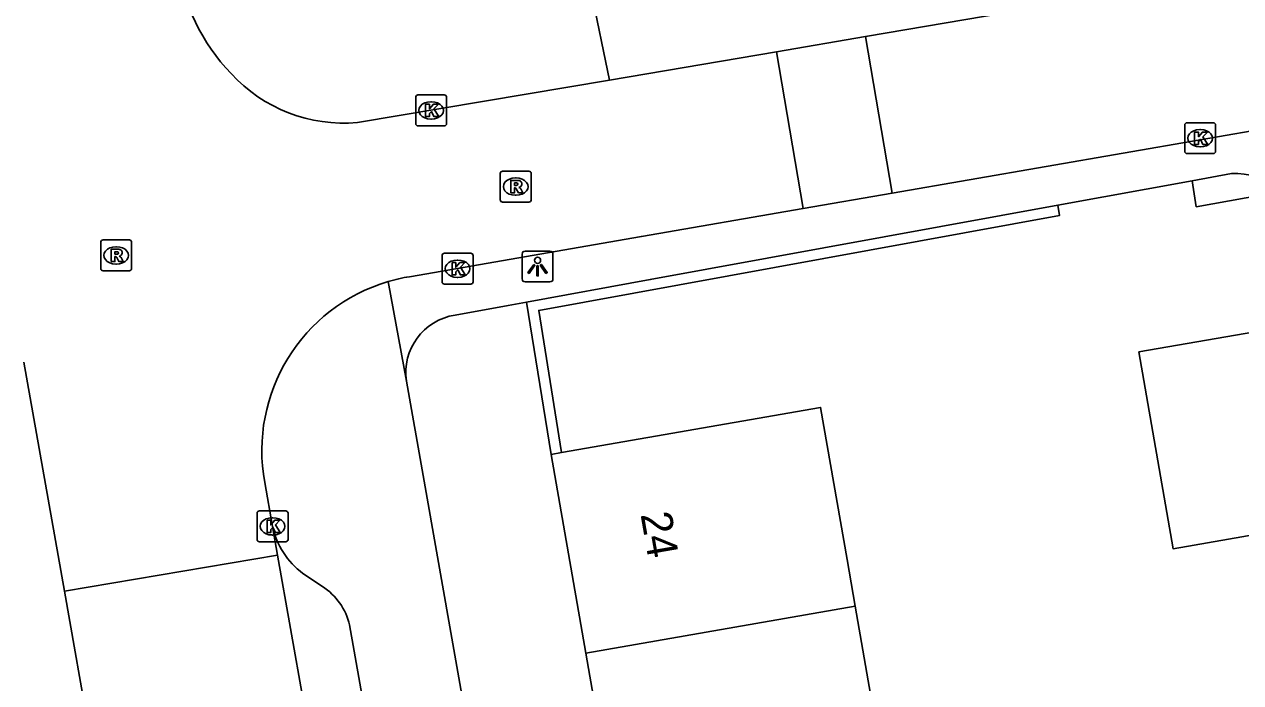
# Model space of a CAD drawing. Extents: x 162880 to 165536, y 384011 to 385179.
# Drawn here: x 164239.51 to 164278.9, y 384658.36 to 384679.68 of the extents above; entities that cross this region are included whole.
import ezdxf

# ---------------------------------------------------------------- set-up
doc = ezdxf.new("R2010")
doc.units = 0
for name, color, linetype in [('IMGEO_Haag', 7, 'Continuous'), ('IMGEO_Kolk', 7, 'Continuous'), ('IMGEO_Lichtpunt', 7, 'Continuous'), ('IMGEO_Pand', 7, 'Continuous'), ('IMGEO_Pand_nummerreeks', 7, 'Continuous'), ('IMGEO_Rijbaan_lokaal_open', 7, 'Continuous'), ('IMGEO_Rioolput', 7, 'Continuous'), ('IMGEO_Voetpad_open', 7, 'Continuous')]:
    doc.layers.add(name, color=color, linetype=linetype)

msp = doc.modelspace()

# ---------------------------------------------------------------- linework, layer by layer
at = {"layer": 'IMGEO_Haag'}
for points in [[(164280.301, 384669.887), (164279.614, 384674.162), (164277.46, 384673.77), (164277.325, 384674.612)], [(164256.907, 384665.812), (164256.167, 384670.414), (164273.026, 384673.486), (164272.972, 384673.819)], [(164255.77, 384670.685), (164256.564, 384665.752)]]:
    msp.add_lwpolyline(points, dxfattribs=at)
at = {"layer": 'IMGEO_Kolk'}
for p, q in [((164252.18, 384676.466), (164252.18, 384677.318)), ((164252.255, 384677.392), (164253.107, 384677.392)), ((164252.668, 384677.172), (164252.693, 384677.172)), ((164253.181, 384677.318), (164253.181, 384676.466)), ((164253.107, 384676.392), (164252.255, 384676.392)), ((164252.691, 384676.612), (164252.666, 384676.612)), ((164277.085, 384675.567), (164277.085, 384676.419)), ((164277.16, 384676.493), (164278.012, 384676.493)), ((164278.086, 384676.419), (164278.086, 384675.567)), ((164277.573, 384676.273), (164277.598, 384676.273)), ((164277.596, 384675.713), (164277.571, 384675.713)), ((164278.012, 384675.493), (164277.16, 384675.493)), ((164253.036, 384671.339), (164253.036, 384672.191)), ((164253.111, 384672.265), (164253.963, 384672.265)), ((164254.037, 384672.191), (164254.037, 384671.339)), ((164253.524, 384672.045), (164253.549, 384672.045)), ((164253.963, 384671.265), (164253.111, 384671.265)), ((164253.547, 384671.485), (164253.522, 384671.485)), ((164247.044, 384662.993), (164247.044, 384663.845)), ((164247.119, 384663.919), (164247.971, 384663.919)), ((164248.045, 384663.845), (164248.045, 384662.993)), ((164247.532, 384663.699), (164247.557, 384663.699)), ((164247.555, 384663.139), (164247.53, 384663.139)), ((164247.971, 384662.919), (164247.119, 384662.919))]:
    msp.add_line(p, q, dxfattribs=at)
for points in [[(164252.18, 384676.466), (164252.18, 384677.318)], [(164252.255, 384677.392), (164253.107, 384677.392)], [(164253.181, 384677.318), (164253.181, 384676.466)], [(164252.501, 384677.092), (164252.624, 384677.092), (164252.624, 384676.941), (164252.754, 384677.092), (164252.918, 384677.092), (164252.772, 384676.941), (164252.925, 384676.692), (164252.773, 384676.692), (164252.688, 384676.856), (164252.624, 384676.789), (164252.624, 384676.692), (164252.501, 384676.692), (164252.501, 384677.092)], [(164253.107, 384676.392), (164252.255, 384676.392)], [(164277.085, 384675.567), (164277.085, 384676.419)], [(164277.16, 384676.493), (164278.012, 384676.493)], [(164278.086, 384676.419), (164278.086, 384675.567)], [(164277.406, 384676.193), (164277.529, 384676.193), (164277.529, 384676.042), (164277.659, 384676.193), (164277.823, 384676.193), (164277.677, 384676.042), (164277.83, 384675.793), (164277.678, 384675.793), (164277.593, 384675.957), (164277.529, 384675.89), (164277.529, 384675.793), (164277.406, 384675.793), (164277.406, 384676.193)], [(164278.012, 384675.493), (164277.16, 384675.493)], [(164253.036, 384671.339), (164253.036, 384672.191)], [(164253.111, 384672.265), (164253.963, 384672.265)], [(164254.037, 384672.191), (164254.037, 384671.339)], [(164253.357, 384671.965), (164253.48, 384671.965), (164253.48, 384671.814), (164253.61, 384671.965), (164253.774, 384671.965), (164253.628, 384671.814), (164253.781, 384671.565), (164253.629, 384671.565), (164253.544, 384671.729), (164253.48, 384671.662), (164253.48, 384671.565), (164253.357, 384671.565), (164253.357, 384671.965)], [(164253.963, 384671.265), (164253.111, 384671.265)], [(164247.044, 384662.993), (164247.044, 384663.845)], [(164247.119, 384663.919), (164247.971, 384663.919)], [(164248.045, 384663.845), (164248.045, 384662.993)], [(164247.365, 384663.619), (164247.488, 384663.619), (164247.488, 384663.468), (164247.618, 384663.619), (164247.782, 384663.619), (164247.636, 384663.468), (164247.789, 384663.219), (164247.637, 384663.219), (164247.552, 384663.383), (164247.488, 384663.316), (164247.488, 384663.219), (164247.365, 384663.219), (164247.365, 384663.619)], [(164247.971, 384662.919), (164247.119, 384662.919)]]:
    msp.add_lwpolyline(points, dxfattribs=at)
for centre, start, end in [((164252.257, 384677.316), 91.552, 178.448), ((164252.257, 384677.316), 91.552, 178.448), ((164253.105, 384677.316), 1.552, 88.448), ((164253.105, 384677.316), 1.552, 88.448), ((164252.257, 384676.468), 181.552, 268.448), ((164252.257, 384676.468), 181.552, 268.448), ((164253.105, 384676.468), 271.552, 358.448), ((164253.105, 384676.468), 271.552, 358.448), ((164277.162, 384676.417), 91.552, 178.448), ((164277.162, 384676.417), 91.552, 178.448), ((164278.01, 384676.417), 1.552, 88.448), ((164278.01, 384676.417), 1.552, 88.448), ((164277.162, 384675.569), 181.552, 268.448), ((164277.162, 384675.569), 181.552, 268.448), ((164278.01, 384675.569), 271.552, 358.448), ((164278.01, 384675.569), 271.552, 358.448), ((164253.113, 384672.189), 91.552, 178.448), ((164253.113, 384672.189), 91.552, 178.448), ((164253.961, 384672.189), 1.552, 88.448), ((164253.961, 384672.189), 1.552, 88.448), ((164253.113, 384671.341), 181.552, 268.448), ((164253.113, 384671.341), 181.552, 268.448), ((164253.961, 384671.341), 271.552, 358.448), ((164253.961, 384671.341), 271.552, 358.448), ((164247.121, 384663.843), 91.552, 178.448), ((164247.121, 384663.843), 91.552, 178.448), ((164247.969, 384663.843), 1.552, 88.448), ((164247.969, 384663.843), 1.552, 88.448), ((164247.121, 384662.995), 181.552, 268.448), ((164247.121, 384662.995), 181.552, 268.448), ((164247.969, 384662.995), 271.552, 358.448), ((164247.969, 384662.995), 271.552, 358.448)]:
    msp.add_arc(centre, 0.0765, start, end, dxfattribs=at)
for centre, major_axis, ratio, start_param, end_param in [((164252.667, 384676.892), (-0.387, 0.002), 0.722429, 4.712389, 7.853982), ((164252.692, 384676.892), (-0.39, 0.002), 0.717154, 1.570796, 4.712389), ((164277.572, 384675.993), (-0.387, 0.002), 0.722429, 4.712389, 7.853982), ((164277.597, 384675.993), (-0.39, 0.002), 0.717154, 1.570796, 4.712389), ((164253.523, 384671.765), (-0.387, 0.002), 0.722429, 4.712389, 7.853982), ((164253.548, 384671.765), (-0.39, 0.002), 0.717154, 1.570796, 4.712389), ((164247.531, 384663.419), (-0.387, 0.002), 0.722429, 4.712389, 7.853982), ((164247.556, 384663.419), (-0.39, 0.002), 0.717154, 1.570796, 4.712389)]:
    msp.add_ellipse(centre, major_axis=major_axis, ratio=ratio, start_param=start_param, end_param=end_param, dxfattribs=at)
at = {"layer": 'IMGEO_Lichtpunt'}
for p, q in [((164255.628, 384672.24), (164255.628, 384671.433)), ((164255.628, 384672.24), (164255.628, 384671.433)), ((164256.53, 384672.335), (164255.722, 384672.335)), ((164256.53, 384672.335), (164255.722, 384672.335)), ((164256.624, 384671.433), (164256.624, 384672.24)), ((164256.624, 384671.433), (164256.624, 384672.24)), ((164255.722, 384671.339), (164256.53, 384671.339)), ((164255.722, 384671.339), (164256.53, 384671.339))]:
    msp.add_line(p, q, dxfattribs=at)
for points in [[(164256.002, 384671.904), (164256.041, 384671.876), (164255.853, 384671.614), (164255.815, 384671.641), (164256.002, 384671.904)], [(164256.104, 384671.856), (164256.151, 384671.856), (164256.151, 384671.534), (164256.104, 384671.534), (164256.104, 384671.856)], [(164256.214, 384671.876), (164256.252, 384671.903), (164256.439, 384671.641), (164256.4, 384671.613), (164256.214, 384671.876)]]:
    msp.add_lwpolyline(points, dxfattribs=at)
msp.add_circle((164256.127, 384672.038), 0.0994, dxfattribs=at)
for centre, start, end in [((164255.722, 384672.24), 90, 180), ((164255.722, 384672.24), 90, 180), ((164256.53, 384672.24), 0, 90), ((164256.53, 384672.24), 0, 90), ((164255.722, 384671.433), 180, 270), ((164255.722, 384671.433), 180, 270), ((164256.53, 384671.433), 270, 0), ((164256.53, 384671.433), 270, 360)]:
    msp.add_arc(centre, 0.0946, start, end, dxfattribs=at)
at = {"layer": 'IMGEO_Pand'}
for points in [[(164281.835, 384663.587), (164276.712, 384662.694), (164275.601, 384669.068), (164280.301, 384669.887)], [(164266.418, 384660.83), (164266.154, 384662.348), (164265.296, 384667.273), (164256.907, 384665.812)], [(164256.564, 384665.752), (164256.907, 384665.812)], [(164256.564, 384665.752), (164257.686, 384659.309)], [(164266.418, 384660.83), (164257.686, 384659.309)], [(164267.541, 384654.386), (164266.418, 384660.83)], [(164257.686, 384659.309), (164258.809, 384652.865)]]:
    msp.add_lwpolyline(points, dxfattribs=at)
at = {"layer": 'IMGEO_Rijbaan_lokaal_open'}
for points in [[(164266.752, 384679.285), (164286.12, 384682.575), (164305.664, 384686.007)], [(164263.863, 384678.794), (164266.752, 384679.285)], [(164266.752, 384679.285), (164267.614, 384674.216)], [(164258.453, 384677.875), (164263.863, 384678.794)], [(164264.727, 384673.716), (164263.863, 384678.794)], [(164250.293, 384676.5), (164258.453, 384677.875)], [(164280.08, 384676.376), (164267.614, 384674.216)], [(164267.614, 384674.216), (164264.727, 384673.716)], [(164251.976, 384671.507), (164259.491, 384672.809), (164264.727, 384673.716)], [(164239.487, 384668.74), (164240.803, 384661.321)], [(164247.544, 384663.418), (164247.292, 384664.839)], [(164247.709, 384662.489), (164247.544, 384663.418)], [(164240.803, 384661.321), (164247.709, 384662.489)], [(164247.709, 384662.489), (164248.552, 384657.738)], [(164241.641, 384656.594), (164240.803, 384661.321)]]:
    msp.add_lwpolyline(points, dxfattribs=at)
for centre, radius, start, end in [((164250.819, 384682.528), 6.407, 187.4365, 223.9177), ((164249.846, 384681.415), 4.935, 222.4474, 275.2018), ((164252.91, 384665.871), 5.712, 106.4461, 190.4126), ((164252.908, 384665.89), 5.693, 99.4171, 106.4741)]:
    msp.add_arc(centre, radius, start, end, dxfattribs=at)
at = {"layer": 'IMGEO_Rioolput'}
for p, q in [((164254.92, 384673.998), (164254.92, 384674.85)), ((164254.995, 384674.924), (164255.847, 384674.924)), ((164255.921, 384674.85), (164255.921, 384673.998)), ((164255.408, 384674.704), (164255.433, 384674.704)), ((164255.431, 384674.144), (164255.406, 384674.144)), ((164255.847, 384673.924), (164254.995, 384673.924)), ((164241.98, 384671.771), (164241.98, 384672.623)), ((164242.055, 384672.697), (164242.907, 384672.697)), ((164242.468, 384672.477), (164242.493, 384672.477)), ((164242.981, 384672.623), (164242.981, 384671.771)), ((164242.907, 384671.697), (164242.055, 384671.697)), ((164242.491, 384671.917), (164242.466, 384671.917))]:
    msp.add_line(p, q, dxfattribs=at)
for points in [[(164254.92, 384673.998), (164254.92, 384674.85)], [(164254.995, 384674.924), (164255.847, 384674.924)], [(164255.921, 384674.85), (164255.921, 384673.998)], [(164255.509, 384674.622), (164255.257, 384674.624), (164255.257, 384674.224)], [(164255.435, 384674.543), (164255.381, 384674.543), (164255.381, 384674.462)], [(164255.381, 384674.462), (164255.433, 384674.462)], [(164255.257, 384674.224), (164255.381, 384674.224), (164255.381, 384674.386), (164255.392, 384674.386)], [(164255.439, 384674.357), (164255.51, 384674.224), (164255.65, 384674.224), (164255.585, 384674.35)], [(164255.847, 384673.924), (164254.995, 384673.924)], [(164241.98, 384671.771), (164241.98, 384672.623)], [(164242.055, 384672.697), (164242.907, 384672.697)], [(164242.981, 384672.623), (164242.981, 384671.771)], [(164242.569, 384672.395), (164242.317, 384672.397), (164242.317, 384671.997)], [(164242.317, 384671.997), (164242.441, 384671.997), (164242.441, 384672.159), (164242.452, 384672.159)], [(164242.495, 384672.316), (164242.441, 384672.316), (164242.441, 384672.235)], [(164242.441, 384672.235), (164242.493, 384672.235)], [(164242.499, 384672.13), (164242.57, 384671.997), (164242.71, 384671.997), (164242.645, 384672.123)], [(164242.907, 384671.697), (164242.055, 384671.697)]]:
    msp.add_lwpolyline(points, dxfattribs=at)
for centre, radius, start, end in [((164254.997, 384674.848), 0.0765, 91.552, 178.448), ((164254.997, 384674.848), 0.0765, 91.552, 178.448), ((164255.845, 384674.848), 0.0765, 1.552, 88.448), ((164255.845, 384674.848), 0.0765, 1.552, 88.448), ((164255.417, 384674.651), 0.19, 274.7715, 282.9687), ((164255.441, 384674.447), 0.0964, 77.0061, 93.1865), ((164255.455, 384674.504), 0.0378, 276.6634, 79.6772), ((164255.508, 384674.512), 0.109, 350.3612, 89.416), ((164255.506, 384674.512), 0.112, 277.5842, 350.9817), ((164255.391, 384674.333), 0.0533, 26.0293, 88.6989), ((164255.49, 384674.297), 0.108, 29.5134, 73.7905), ((164254.997, 384674), 0.0765, 181.552, 268.448), ((164254.997, 384674), 0.0765, 181.552, 268.448), ((164255.845, 384674), 0.0765, 271.552, 358.448), ((164255.845, 384674), 0.0765, 271.552, 358.448), ((164242.057, 384672.621), 0.0765, 91.552, 178.448), ((164242.057, 384672.621), 0.0765, 91.552, 178.448), ((164242.905, 384672.621), 0.0765, 1.552, 88.448), ((164242.905, 384672.621), 0.0765, 1.552, 88.448), ((164242.451, 384672.106), 0.0533, 26.0293, 88.6989), ((164242.477, 384672.424), 0.19, 274.7715, 282.9687), ((164242.501, 384672.22), 0.0964, 77.0061, 93.1865), ((164242.515, 384672.277), 0.0378, 276.6634, 79.6772), ((164242.568, 384672.285), 0.109, 350.3612, 89.416), ((164242.566, 384672.285), 0.112, 277.5842, 350.9817), ((164242.55, 384672.07), 0.108, 29.5134, 73.7905), ((164242.057, 384671.773), 0.0765, 181.552, 268.448), ((164242.057, 384671.773), 0.0765, 181.552, 268.448), ((164242.905, 384671.773), 0.0765, 271.552, 358.448), ((164242.905, 384671.773), 0.0765, 271.552, 358.448)]:
    msp.add_arc(centre, radius, start, end, dxfattribs=at)
for centre, major_axis, ratio, start_param, end_param in [((164255.407, 384674.424), (-0.387, 0.002), 0.722429, 4.712389, 7.853982), ((164255.432, 384674.424), (-0.39, 0.002), 0.717154, 1.570796, 4.712389), ((164242.467, 384672.197), (-0.387, 0.002), 0.722429, 4.712389, 7.853982), ((164242.492, 384672.197), (-0.39, 0.002), 0.717154, 1.570796, 4.712389)]:
    msp.add_ellipse(centre, major_axis=major_axis, ratio=ratio, start_param=start_param, end_param=end_param, dxfattribs=at)
at = {"layer": 'IMGEO_Voetpad_open'}
for points in [[(164258.453, 384677.875), (164257.863, 384680.753)], [(164277.325, 384674.612), (164278.597, 384674.844)], [(164272.972, 384673.819), (164277.325, 384674.612)], [(164272.972, 384673.819), (164259.777, 384671.415), (164255.77, 384670.685)], [(164251.882, 384668.123), (164251.293, 384671.35)], [(164253.455, 384670.264), (164255.176, 384670.577), (164255.77, 384670.685)], [(164256.921, 384639.518), (164252.425, 384665.069), (164251.882, 384668.123)], [(164248.526, 384661.897), (164249.16, 384661.471)], [(164250.041, 384660.226), (164260.886, 384598.959)]]:
    msp.add_lwpolyline(points, dxfattribs=at)
for centre, radius, start, end in [((164278.737, 384672.496), 2.352, 14.3446, 93.4234), ((164253.749, 384668.399), 1.888, 98.9678, 188.4225), ((164250.077, 384663.976), 2.594, 192.4202, 233.2747), ((164248.038, 384659.743), 2.06, 13.5561, 57.0127)]:
    msp.add_arc(centre, radius, start, end, dxfattribs=at)

# ---------------------------------------------------------------- texts
at = {"layer": 'IMGEO_Pand_nummerreeks'}
msp.add_text('24', height=1, rotation=279.8802, dxfattribs=at).set_placement((164259.46, 384663.809))

doc.saveas('drawing.dxf')
